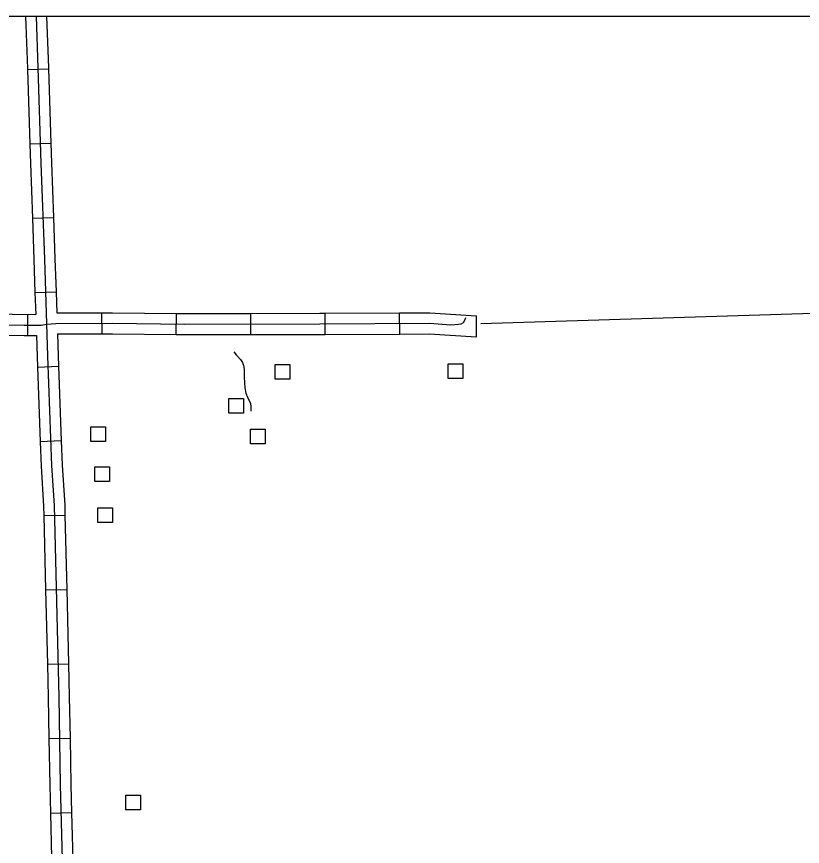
# Model space of a CAD drawing. Extents: x 1084508 to 1142749, y 1057638 to 1093403.
# Drawn here: x 1125227 to 1126977, y 1091555 to 1093403 of the extents above; entities that cross this region are included whole.
import ezdxf

# ---------------------------------------------------------------- set-up
doc = ezdxf.new("R2010")
doc.units = 0
for name, color, linetype in [('DSN_DRFT_Named-Boundary', 7, 'Continuous'), ('Level 32', 7, 'Continuous'), ('Level 5', 7, 'Continuous'), ('Level 56', 7, 'Continuous')]:
    doc.layers.add(name, color=color, linetype=linetype)

msp = doc.modelspace()

# ---------------------------------------------------------------- linework, layer by layer
at = {"layer": 'DSN_DRFT_Named-Boundary'}
msp.add_lwpolyline([(1084507.9, 1057640), (1142749.2, 1057640), (1142749.2, 1093403.4), (1084507.9, 1093403.4)], close=True, dxfattribs=at)
at = {"layer": 'Level 32'}
for p, q in [((1125250.9, 1093285.5), (1125298, 1093287)), ((1125256.3, 1093119.8), (1125303.3, 1093121.3)), ((1125262.1, 1092954.1), (1125309.1, 1092955.8)), ((1125267.8, 1092788.5), (1125314.9, 1092790.1)), ((1125251.6, 1092692.8), (1125251.6, 1092739.9)), ((1125417.2, 1092696.6), (1125417.1, 1092743.7)), ((1125582.6, 1092695.2), (1125583.1, 1092742.3)), ((1125748.6, 1092695.2), (1125748.6, 1092742.3)), ((1125914.4, 1092695.4), (1125914.2, 1092742.5)), ((1126080.2, 1092696.3), (1126079.9, 1092743.4)), ((1126251.2, 1092689.7), (1126250.9, 1092736.9)), ((1125273.4, 1092622.8), (1125320.4, 1092624.5)), ((1125279.4, 1092457.2), (1125326.5, 1092458.9)), ((1125287.5, 1092292), (1125334.6, 1092293.1)), ((1125291.5, 1092126.3), (1125338.6, 1092127.4)), ((1125295.5, 1091960.6), (1125342.5, 1091961.7)), ((1125298.8, 1091795.1), (1125345.9, 1091795.9)), ((1125302.2, 1091629.2), (1125349.3, 1091630.4))]:
    msp.add_line(p, q, dxfattribs=at)
for points in [[(1125246.7, 1093403.4), (1125250.9, 1093288.1), (1125250.9, 1093285.5)], [(1125270.3, 1093403.4), (1125274.4, 1093288.9), (1125281.2, 1093076.7), (1125288.9, 1092863.2), (1125296, 1092646.7), (1125305, 1092403.1), (1125310.6, 1092314.2), (1125320.8, 1091887.3), (1125324.2, 1091691.8), (1125329.1, 1091498.7)], [(1125293.8, 1093403.4), (1125297.9, 1093289.7), (1125298, 1093287)], [(1125250.9, 1093285.5), (1125256.3, 1093119.8)], [(1125298, 1093287), (1125303.3, 1093121.3)], [(1125256.3, 1093119.8), (1125257.7, 1093075.9), (1125262.1, 1092954.1)], [(1125303.3, 1093121.3), (1125304.7, 1093077.5), (1125309.1, 1092955.8)], [(1125262.1, 1092954.1), (1125265.4, 1092862.4), (1125267.8, 1092788.5)], [(1125309.1, 1092955.8), (1125312.4, 1092864), (1125314.9, 1092790.1)], [(1125267.8, 1092788.5), (1125269.4, 1092739.5)], [(1125314.9, 1092790.1), (1125316.4, 1092743.4)], [(1125086, 1092721.2), (1125163.1, 1092717.6), (1125244, 1092716.3), (1125281.8, 1092716.3), (1125293.7, 1092718.2), (1125314.4, 1092719.9), (1125440.5, 1092720.2), (1125601.1, 1092718.6), (1125902.4, 1092718.9), (1126146.2, 1092720.2), (1126193.6, 1092717.1), (1126211.4, 1092717.9), (1126217.3, 1092719.3), (1126221.9, 1092722.2), (1126224.8, 1092726.9), (1126227.3, 1092733.2)], [(1125087.1, 1092744.7), (1125163.8, 1092741.2), (1125269.4, 1092739.5)], [(1125316.4, 1092743.4), (1125417.1, 1092743.7)], [(1125417.1, 1092743.7), (1125440.6, 1092743.7), (1125583.1, 1092742.3)], [(1125583.1, 1092742.3), (1125601.2, 1092742.1), (1125748.6, 1092742.3)], [(1125748.6, 1092742.3), (1125902.3, 1092742.5), (1125914.2, 1092742.5)], [(1125914.2, 1092742.5), (1126079.9, 1092743.4)], [(1126079.9, 1092743.4), (1126146.9, 1092743.8), (1126250.9, 1092736.9)], [(1125084.9, 1092697.7), (1125162.3, 1092694.1), (1125243.8, 1092692.8), (1125251.6, 1092692.8)], [(1125318, 1092696.4), (1125417.2, 1092696.6)], [(1125318, 1092696.4), (1125319.6, 1092647.5), (1125320.4, 1092624.5)], [(1125417.2, 1092696.6), (1125440.4, 1092696.7), (1125582.6, 1092695.2)], [(1125582.6, 1092695.2), (1125601, 1092695.1), (1125748.6, 1092695.2)], [(1125748.6, 1092695.2), (1125902.4, 1092695.4), (1125914.4, 1092695.4)], [(1125914.4, 1092695.4), (1126080.2, 1092696.3)], [(1126080.2, 1092696.3), (1126145.5, 1092696.7), (1126251.2, 1092689.7)], [(1125251.6, 1092692.8), (1125271, 1092692.8)], [(1125271, 1092692.8), (1125272.5, 1092645.9), (1125273.4, 1092622.8)], [(1125710.5, 1092656.3), (1125715.8, 1092650.3), (1125725.3, 1092639.7), (1125729.9, 1092632.6), (1125732.4, 1092626.1), (1125733.4, 1092618), (1125733.9, 1092600.3), (1125735.4, 1092576.1), (1125737.4, 1092564.5), (1125741, 1092555.5), (1125747.5, 1092541.3), (1125748.5, 1092534.8), (1125748.5, 1092524.2)], [(1125273.4, 1092622.8), (1125279.4, 1092457.2)], [(1125320.4, 1092624.5), (1125326.5, 1092458.9)], [(1125279.4, 1092457.2), (1125281.5, 1092402), (1125287, 1092313.1), (1125287.5, 1092292)], [(1125326.5, 1092458.9), (1125328.5, 1092404.3), (1125334.1, 1092315.2), (1125334.6, 1092293.1)], [(1125287.5, 1092292), (1125291.5, 1092126.3)], [(1125334.6, 1092293.1), (1125338.6, 1092127.4)], [(1125291.5, 1092126.3), (1125295.5, 1091960.6)], [(1125338.6, 1092127.4), (1125342.5, 1091961.7)], [(1125295.5, 1091960.6), (1125297.2, 1091886.8), (1125298.8, 1091795.1)], [(1125342.5, 1091961.7), (1125344.3, 1091887.8), (1125345.9, 1091795.9)], [(1125298.8, 1091795.1), (1125300.6, 1091691.2), (1125302.2, 1091629.2)], [(1125345.9, 1091795.9), (1125347.7, 1091692.3), (1125349.3, 1091630.4)], [(1125302.2, 1091629.2), (1125305.6, 1091497.8), (1125307.3, 1091463)], [(1125349.3, 1091630.4), (1125352.6, 1091499.6), (1125354.3, 1091465.3)]]:
    msp.add_lwpolyline(points, dxfattribs=at)
at = {"layer": 'Level 5'}
msp.add_lwpolyline([(1126260.6, 1092719.7), (1127049.3, 1092744.3)], dxfattribs=at)
at = {"layer": 'Level 56'}
for points in [[(1125802.5, 1092596), (1125802.5, 1092628.7), (1125835.2, 1092628.7), (1125835.2, 1092596)], [(1126187.7, 1092597.5), (1126187.7, 1092630.2), (1126220.5, 1092630.2), (1126220.5, 1092597.5)], [(1125699.3, 1092520.3), (1125699.3, 1092553), (1125732.1, 1092553), (1125732.1, 1092520.3)], [(1125392.4, 1092456.7), (1125392.4, 1092489.4), (1125425.2, 1092489.4), (1125425.2, 1092456.7)], [(1125748, 1092452), (1125748, 1092484.7), (1125780.7, 1092484.7), (1125780.7, 1092452)], [(1125400.8, 1092367.7), (1125400.8, 1092400.4), (1125433.6, 1092400.4), (1125433.6, 1092367.7)], [(1125407.5, 1092276.4), (1125407.5, 1092309.1), (1125440.2, 1092309.1), (1125440.2, 1092276.4)], [(1125470.3, 1091636.5), (1125470.3, 1091669.2), (1125503, 1091669.2), (1125503, 1091636.5)]]:
    msp.add_lwpolyline(points, close=True, dxfattribs=at)

doc.saveas('drawing.dxf')
